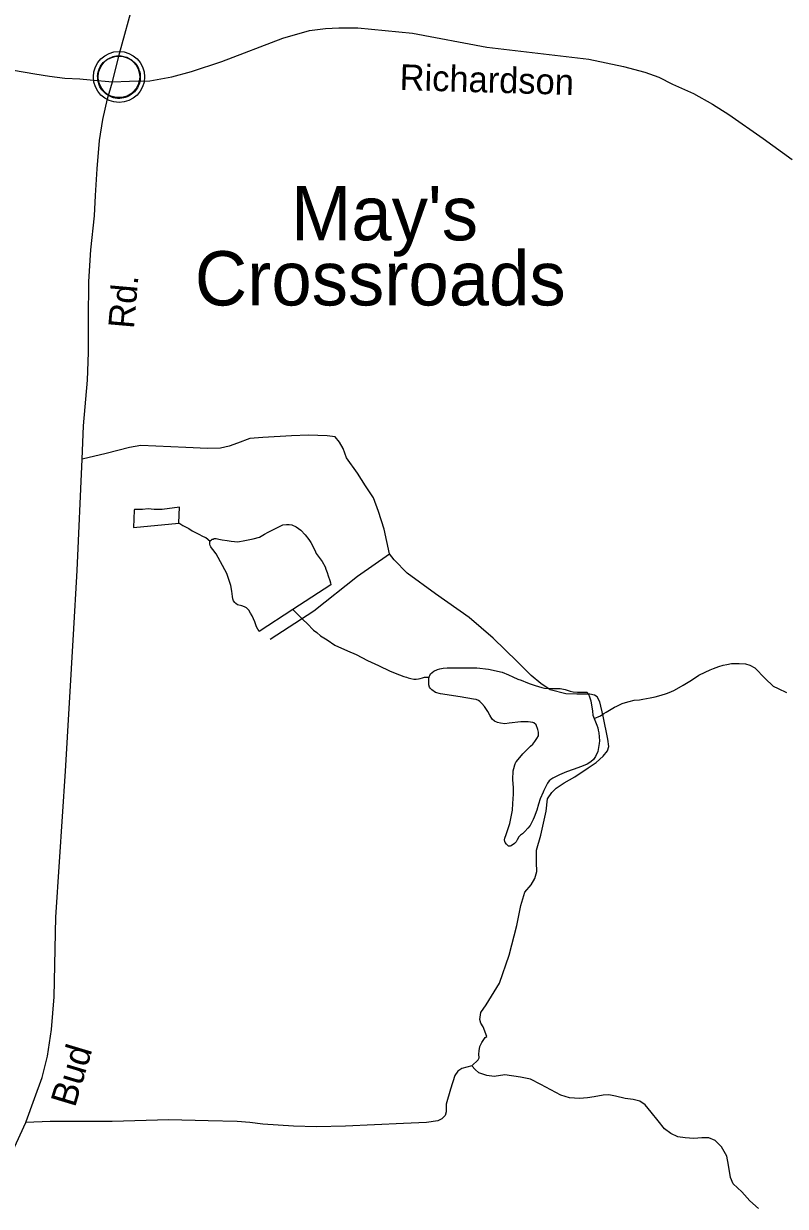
# Model space of a CAD drawing. Extents: x 2220236 to 2384410, y 720751 to 894131.
# Drawn here: x 2261721 to 2264529, y 823830 to 828191 of the extents above; entities that cross this region are included whole.
import ezdxf

# ---------------------------------------------------------------- set-up
doc = ezdxf.new("R2010")
doc.units = 0
for name, color, linetype in [('Exist Civil Demographics Community CELL', 7, 'Continuous'), ('Exist Civil Demographics Community Label', 7, 'Continuous'), ('Exist Hydrographic Misc Water Feature', 7, 'Continuous'), ('Exist Hydrographic Pond Under 1500 Sq Ft', 7, 'Continuous'), ('Exist Road Non-System Type 51', 7, 'Continuous'), ('Exist Road Secondary Type 51 Attributed', 7, 'Continuous'), ('Exist Road Secondary Type 51 Label', 7, 'Continuous')]:
    doc.layers.add(name, color=color, linetype=linetype)

msp = doc.modelspace()

# ---------------------------------------------------------------- linework, layer by layer
at = {"layer": 'Exist Civil Demographics Community CELL'}
msp.add_lwpolyline([(2261994.9, 828006.6), (2261995.9, 828012.2), (2261997.6, 828018.7), (2262000.6, 828025.9), (2262003.5, 828031.7), (2262006.8, 828037.4), (2262010.6, 828042.5), (2262014.6, 828046.9), (2262019.1, 828051.5), (2262024.7, 828056.1), (2262030.1, 828059.7), (2262035, 828062.6), (2262040, 828065.1), (2262045.5, 828067.4), (2262051.1, 828069.2), (2262055.5, 828070.3), (2262060.3, 828071.1), (2262064.4, 828071.8), (2262070.8, 828072.1), (2262075.2, 828072), (2262080.9, 828071.7), (2262085.8, 828071), (2262090.7, 828070), (2262095.7, 828068.6), (2262100.9, 828066.6), (2262107.5, 828063.7), (2262113.8, 828060.2), (2262118.9, 828056.7), (2262124, 828052.6), (2262127.3, 828049.5), (2262131.5, 828045.1), (2262135.3, 828040.4), (2262138.4, 828035.8), (2262141.5, 828030.8), (2262144, 828025.7), (2262146, 828020.7), (2262147.6, 828015.7), (2262148.9, 828011.1), (2262150, 828005), (2262150.6, 828000.3), (2262150.8, 827994.3), (2262150.7, 827988.5), (2262150.1, 827982.8), (2262149.1, 827977.4), (2262147.5, 827971.2), (2262145.6, 827965.4), (2262143.3, 827960.3), (2262140.2, 827954.3), (2262136.9, 827949), (2262133.4, 827944.3), (2262129.2, 827939.5), (2262123.9, 827934.6), (2262118.9, 827930.4), (2262113.9, 827927), (2262109.6, 827924.5), (2262102.8, 827921.3), (2262095.6, 827918.5), (2262089.7, 827917.1), (2262083.1, 827915.8), (2262078.6, 827915.3), (2262074.1, 827915.1), (2262068.6, 827915.1), (2262064.3, 827915.5), (2262058.6, 827916.2), (2262052.7, 827917.5), (2262048.1, 827918.8), (2262043, 827920.7), (2262038.4, 827922.7), (2262034.5, 827924.9), (2262027.7, 827929), (2262022.1, 827933.3), (2262017.2, 827937.7), (2262012.7, 827942.6), (2262009.5, 827946.6), (2262006.5, 827950.7), (2262002.4, 827957.8), (2262000.7, 827961.4), (2261999, 827965.4), (2261996.4, 827973.6), (2261994.9, 827980.6), (2261994.2, 827985.8), (2261993.9, 827992.1), (2261993.8, 827996.8), (2261994.4, 828003.3)], close=True, dxfattribs=at)
for centre, radius in [((2262072.5, 827994.1), 94.3), ((2262072.2, 827994.4), 76.7)]:
    msp.add_circle(centre, radius, dxfattribs=at)
at = {"layer": 'Exist Hydrographic Misc Water Feature'}
for points in [[(2262292.5, 826350.3), (2262308.4, 826340.8), (2262330.5, 826328.8), (2262342.8, 826320.4), (2262356.7, 826312.9), (2262364.5, 826309.4), (2262382.7, 826299.2), (2262392.8, 826295.7), (2262408.2, 826283)], [(2262713.6, 826030), (2262751.2, 825992.1), (2262765.7, 825978.7), (2262789.5, 825954.6), (2262801.7, 825945.2), (2262815.9, 825933.4), (2262839.9, 825919.1), (2262868, 825899.5), (2262914.5, 825878.2), (2262946.7, 825864.4), (2262988.5, 825842.9), (2263028.8, 825823.4), (2263072.7, 825803.4), (2263107.2, 825789.6), (2263123.1, 825783.7), (2263132.2, 825780.9), (2263139.1, 825778.4), (2263148.9, 825775.6), (2263159, 825773.8), (2263168.2, 825773.6), (2263177, 825774.4), (2263183, 825776.5), (2263191.2, 825779), (2263199.1, 825780.5), (2263215.9, 825780.8)], [(2263824.1, 825628.1), (2263848.3, 825638.1), (2263859.9, 825647.1), (2263868.2, 825652.5), (2263893.8, 825666.7), (2263899.8, 825670.8), (2263907.7, 825674.6), (2263917.7, 825679.3), (2263927.6, 825683.4), (2263939.5, 825687.1), (2263953.7, 825691.7), (2263971.5, 825695.6), (2263991.5, 825697.5), (2264003.7, 825699.9), (2264031.3, 825704.2), (2264049.1, 825708.8), (2264071.2, 825714.9), (2264091.4, 825721), (2264106.9, 825727.2), (2264121.1, 825732.5), (2264153, 825751.5), (2264182.9, 825769.9), (2264210.5, 825788.1), (2264233.1, 825799.1), (2264251.6, 825807.9), (2264264.2, 825813.2), (2264284.3, 825820.3), (2264300.2, 825824.9), (2264313.7, 825827.9), (2264330.1, 825830.9), (2264359, 825830.9), (2264381.9, 825829.8), (2264398.2, 825825.2), (2264416.4, 825816), (2264454.6, 825775.8), (2264484.9, 825747.9), (2264503.1, 825738.7), (2264532.9, 825725)]]:
    msp.add_lwpolyline(points, dxfattribs=at)
at = {"layer": 'Exist Hydrographic Pond Under 1500 Sq Ft'}
for points in [[(2262292.5, 826350.3), (2262295.7, 826408.3), (2262231.9, 826399.8), (2262201.7, 826399.7), (2262179.8, 826401.8), (2262159.7, 826399), (2262129.9, 826398.6), (2262128.2, 826397), (2262126.5, 826333.1), (2262292.5, 826348.7), (2262292.5, 826350.3)], [(2262408.2, 826283), (2262409.2, 826283.9), (2262409.6, 826284.6), (2262413.6, 826287.8), (2262415.9, 826289.4), (2262419.2, 826290.3), (2262423.5, 826291.8), (2262426.8, 826291.7), (2262430.7, 826291.7), (2262440.9, 826289.8), (2262453, 826287.9), (2262470.9, 826284.3), (2262486.6, 826282.3), (2262510.8, 826280.2), (2262536.9, 826284.6), (2262566.8, 826291.1), (2262590.6, 826297.2), (2262608.5, 826307.7), (2262622.4, 826315.6), (2262642.3, 826325.7), (2262676.5, 826342.3), (2262690.3, 826343.7), (2262700.1, 826344.1), (2262709.9, 826342.3), (2262726.2, 826334.8), (2262742.3, 826322.9), (2262758.4, 826306.2), (2262772.8, 826288.5), (2262779.8, 826277.9), (2262793.9, 826248.7), (2262799.9, 826236.5), (2262821.3, 826207.2), (2262832.7, 826187.2), (2262835.4, 826179), (2262839.8, 826167.4), (2262843.8, 826155.2), (2262850.3, 826137), (2262852.5, 826129.4), (2262853.9, 826121.2), (2262713.6, 826030)], [(2262713.6, 826030), (2262589.6, 825948.9), (2262579.8, 825967.1), (2262573.6, 825985.3), (2262563.2, 826006.8), (2262557.9, 826016.8), (2262550.9, 826028.4), (2262542.9, 826036.8), (2262535.1, 826040.9), (2262525, 826044.4), (2262509.3, 826048), (2262502.9, 826052.4), (2262499, 826056.4), (2262494.9, 826062.4), (2262492.1, 826069.7), (2262490.6, 826077.9), (2262488.4, 826098.6), (2262484.5, 826118.4), (2262469.7, 826163.6), (2262431.2, 826235.9), (2262418.7, 826251.6), (2262413, 826257.6), (2262410.8, 826261.6), (2262409.2, 826265.9), (2262407, 826271.5), (2262406.8, 826275.8), (2262407.6, 826281.3), (2262408.2, 826283)], [(2263215.9, 825780.8), (2263215.9, 825781.8), (2263218, 825787.3), (2263221.1, 825793.1), (2263226.7, 825798.6), (2263232.7, 825802.7), (2263247, 825809), (2263255.9, 825812.1), (2263267.4, 825814.2), (2263282.5, 825815.5), (2263337, 825816), (2263391.8, 825815.8), (2263435.3, 825810.7), (2263485.2, 825799.8), (2263509, 825789.5), (2263524.9, 825781.9), (2263543.1, 825774), (2263555.1, 825769.8), (2263578.9, 825760.1), (2263589, 825756), (2263607.2, 825750.7), (2263631.3, 825742.7), (2263641.4, 825740.8), (2263667.3, 825738.6), (2263685.4, 825739.2), (2263699.5, 825739), (2263717.4, 825735.3), (2263735.3, 825729), (2263747.4, 825727.1), (2263763.2, 825726.2), (2263777.3, 825725.9), (2263787.4, 825725.7), (2263797.3, 825726.1), (2263801.5, 825722.1), (2263805.5, 825712.2), (2263811.7, 825694), (2263817.8, 825656.1), (2263819.4, 825640.4), (2263824.1, 825628.1)], [(2263215.3, 825752.9), (2263214.5, 825761.1), (2263215.1, 825776.9), (2263215.9, 825780.8)], [(2263824.1, 825628.1), (2263834.4, 825604), (2263837.8, 825594.1), (2263839.6, 825585.2), (2263841.4, 825576), (2263842.7, 825561.2), (2263843.7, 825546.4), (2263843.2, 825536.6), (2263840.6, 825521.2), (2263837.3, 825506.5), (2263829.7, 825488.6), (2263822, 825478), (2263811.6, 825468.3), (2263798, 825459.8), (2263777.8, 825452), (2263746.4, 825441.1), (2263722, 825431.8), (2263696.2, 825420.9), (2263672.3, 825408.9), (2263664.6, 825403.5), (2263658.3, 825398.7), (2263652.6, 825390.6), (2263646.7, 825378.3), (2263638.9, 825363), (2263636.5, 825357.2), (2263625.8, 825332.8), (2263619.1, 825312.6), (2263613.4, 825290.4), (2263603.7, 825264.4), (2263599.9, 825256.2), (2263588, 825234.5), (2263579.9, 825223.8), (2263568.2, 825211.9), (2263560.5, 825203.9), (2263552.8, 825198.2), (2263546.4, 825191.7), (2263540.3, 825181.4), (2263536.6, 825173.9), (2263530.5, 825167.5), (2263518.5, 825159.5), (2263514.6, 825157.3), (2263510.6, 825157.4), (2263508, 825158.1), (2263504.5, 825161.4), (2263500.6, 825164.8), (2263496.5, 825171.5), (2263494.6, 825174.8), (2263494.1, 825180.7), (2263495.2, 825187.2), (2263496.2, 825191.1), (2263498.3, 825197), (2263506, 825219.8), (2263513.7, 825241.6), (2263523.5, 825290), (2263525, 825315.2), (2263526.7, 825349.6), (2263526.6, 825373.5), (2263524.3, 825403.8), (2263525.9, 825435.9), (2263528, 825444), (2263531.9, 825457.7), (2263535.7, 825467.5), (2263537.8, 825470.1), (2263561.6, 825498.1), (2263589.4, 825526.4), (2263597.8, 825534.4), (2263606.2, 825544.1), (2263613.6, 825554.4), (2263618.8, 825564.2), (2263618.7, 825578.3), (2263616.6, 825588.1), (2263610.7, 825604.7), (2263602.4, 825612.1), (2263598.5, 825613.8), (2263580.5, 825615.8), (2263554.2, 825615.7), (2263510.5, 825611.7), (2263494.4, 825609.4), (2263478.7, 825611.3), (2263467.9, 825614.2), (2263456.6, 825619.3), (2263448.5, 825626.7), (2263440.3, 825641), (2263432, 825654.9), (2263419.9, 825672.6), (2263410.7, 825684.3), (2263402.6, 825691.6), (2263398.4, 825695), (2263389.6, 825698.5), (2263379.8, 825700.3), (2263329.8, 825707.9), (2263257.6, 825719.2), (2263239.6, 825724.5), (2263225.4, 825734.7), (2263219.6, 825740.7), (2263217.4, 825744), (2263215.3, 825752.9)]]:
    msp.add_lwpolyline(points, dxfattribs=at)
at = {"layer": 'Exist Road Non-System Type 51'}
for points in [[(2263069.4, 826235.9), (2263050.7, 826326.4), (2263029.1, 826391.4), (2263011.4, 826442.6), (2262981.9, 826485.9), (2262952.4, 826533.1), (2262911.1, 826590.2), (2262899.3, 826623.7), (2262885.5, 826647.3), (2262869.7, 826667), (2262840.2, 826670.9), (2262771.4, 826672.9), (2262708.4, 826670.9), (2262602.2, 826665), (2262555, 826661.1), (2262509.7, 826643.4), (2262478.8, 826633.3), (2262446.9, 826624.9), (2262398.9, 826624.5), (2262318.9, 826627.8), (2262152.6, 826635.5), (2262111.3, 826627.6), (2262024.7, 826606), (2261936.2, 826584.3)], [(2262629.7, 825920.9), (2262791, 826025.2), (2262952.4, 826153.2), (2263069.4, 826235.9)], [(2263373.4, 824347.9), (2263397, 824369.6), (2263400.9, 824377.4), (2263399, 824391.2), (2263400.9, 824403), (2263402.9, 824418.8), (2263410.8, 824434.5), (2263422.6, 824452.3), (2263428.5, 824456.2), (2263414.7, 824491.6), (2263406.8, 824505.4), (2263402.9, 824519.2), (2263406.8, 824544.8), (2263426.5, 824572.3), (2263475.7, 824653.1), (2263511.1, 824755.4), (2263538.7, 824865.7), (2263554.4, 824938.5), (2263568.2, 824987.7), (2263591.8, 825015.3), (2263605.6, 825038.9), (2263613.4, 825064.5), (2263611.5, 825098), (2263611.5, 825143.3), (2263627.2, 825198.4), (2263646.9, 825287), (2263652.8, 825332.2), (2263668.5, 825355.9), (2263684.3, 825371.6), (2263713.8, 825391.3), (2263753.1, 825413), (2263802.3, 825446.4), (2263831.8, 825466.1), (2263857.4, 825489.7), (2263873.1, 825509.4), (2263879, 825525.2), (2263875.1, 825552.7), (2263857.4, 825637.4), (2263845.6, 825690.5), (2263835.7, 825708.3), (2263825.9, 825714.2), (2263808.2, 825718.1), (2263761, 825718.1), (2263719.7, 825720.1), (2263662.6, 825733.9), (2263627.2, 825757.5), (2263591.8, 825787), (2263540.6, 825838.2), (2263452.1, 825924.8), (2263363.6, 826001.6), (2263239.6, 826088.2), (2263135.3, 826165), (2263087.1, 826214.2), (2263069.4, 826235.9)], [(2263373.4, 824347.9), (2263336, 824338.1), (2263322.2, 824328.2), (2263310.4, 824312.5), (2263294.7, 824261.3), (2263279, 824206.2), (2263279, 824178.6), (2263275, 824164.8), (2263263.2, 824153), (2263247.5, 824145.1), (2263206.2, 824139.2), (2263121.6, 824135.3), (2262907.1, 824125.5), (2262800.9, 824123.5), (2262716.3, 824125.5), (2262602.2, 824133.3), (2262555, 824139.2), (2262507.7, 824143.2), (2262401.5, 824145.1), (2262255.9, 824149.1), (2262047.4, 824143.2), (2261819.1, 824143.2), (2261728.8, 824139.2)], [(2264429.9, 823822.3), (2264398.4, 823849.8), (2264368.9, 823883.3), (2264337.4, 823912.8), (2264327.6, 823936.5), (2264319.7, 823981.7), (2264313.8, 824015.2), (2264294.2, 824048.7), (2264270.5, 824072.3), (2264246.9, 824082.1), (2264221.4, 824082.1), (2264191.8, 824080.2), (2264160.4, 824082.1), (2264132.8, 824086.1), (2264107.2, 824097.9), (2264083.6, 824115.6), (2264060, 824145.1), (2264034.5, 824176.6), (2264012.8, 824204.2), (2263993.1, 824218), (2263967.6, 824223.9), (2263938.1, 824227.8), (2263902.6, 824235.7), (2263879, 824241.6), (2263857.4, 824239.6), (2263823.9, 824233.7), (2263800.3, 824229.8), (2263770.8, 824227.8), (2263733.4, 824229.8), (2263702, 824239.6), (2263664.6, 824259.3), (2263627.2, 824279), (2263589.8, 824298.7), (2263552.4, 824306.6), (2263495.4, 824314.4), (2263456, 824308.5), (2263428.5, 824312.5), (2263399, 824322.3), (2263385.2, 824334.1), (2263373.4, 824347.9)]]:
    msp.add_lwpolyline(points, dxfattribs=at)
at = {"layer": 'Exist Road Secondary Type 51 Attributed'}
for points in [[(2262048.7, 827976.2), (2262074.9, 828080.5), (2262127.4, 828272.8)], [(2261358.8, 828200.6), (2261449.3, 828117.9), (2261481.5, 828097.2), (2261521.8, 828073.6), (2261575.9, 828052.1), (2261683.4, 828019.5), (2261762.3, 828006), (2261816.3, 827996.5), (2261872.3, 827989), (2261928.3, 827987.6), (2261966.4, 827983.8), (2262048.7, 827976.2)], [(2262048.7, 827976.2), (2262111.3, 827978.1), (2262186.1, 827980.1), (2262266.7, 827993.9), (2262339.5, 828013.6), (2262451.7, 828051), (2262676, 828137.6), (2262774.3, 828165.2), (2262833.3, 828173), (2262882.5, 828175), (2262953.4, 828175), (2263154.3, 828154.9), (2263428.5, 828103.6), (2263804.9, 828059.2), (2263933.1, 828032.4), (2264011.2, 828011.1), (2264063.3, 827993.7), (2264113.5, 827968), (2264190, 827932.8), (2264260.1, 827893.4), (2264320.5, 827855.9), (2264447.3, 827767.3), (2264554, 827690.3)], [(2261626.3, 823916.8), (2261728.8, 824139.2), (2261730.6, 824143.2), (2261761.1, 824227.8), (2261788.6, 824304.6), (2261808.3, 824383.3), (2261824.1, 824481.8), (2261833.9, 824601.9), (2261839.5, 824896.1), (2261853.5, 825100), (2261875.2, 825434.6), (2261904.7, 825938.6), (2261918.5, 826174.8), (2261936.2, 826584.3), (2261942.1, 826708.3), (2261955.9, 826875.7), (2261960.5, 826978.1), (2261959.5, 827100.1), (2261961.4, 827240.1), (2261968.2, 827356.1), (2261982.4, 827482), (2261986.4, 827556.8), (2261992.3, 827655.3), (2262000.1, 827759.6), (2262013.3, 827837), (2262029.7, 827913.2), (2262048.7, 827976.2)]]:
    msp.add_lwpolyline(points, dxfattribs=at)

# ---------------------------------------------------------------- texts
at = {"layer": 'Exist Civil Demographics Community Label'}
for s, p in [("May's", (2262706.3, 827391.6)), ('Crossroads', (2262352, 827151.6))]:
    msp.add_text(s, height=200, dxfattribs=at).set_placement(p)
at = {"layer": 'Exist Road Secondary Type 51 Label'}
for s, rotation, p in [('Richardson', 358.3416, (2263106.1, 827946)), ('Rd.', 84.9999, (2262127.2, 827063.5)), ('Bud', 73.2599, (2261909.8, 824191.8))]:
    msp.add_text(s, height=95, rotation=rotation, dxfattribs=at).set_placement(p)

doc.saveas('drawing.dxf')
